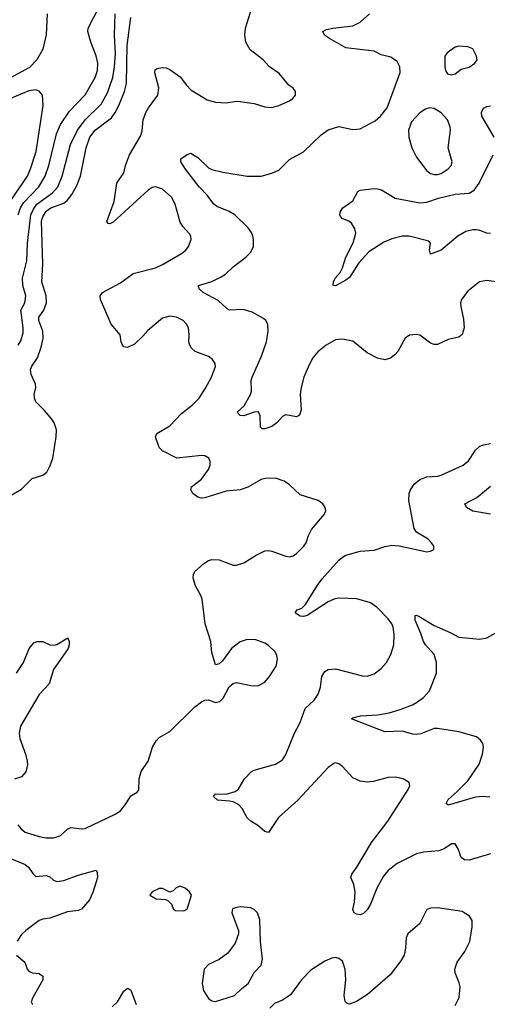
# Model space of a CAD drawing. Header units: inches. Extents: x 1649636 to 1815363, y 506543 to 641975.
# Tile 432 of 656: x 1733719 to 1736372, y 622491 to 628077. Entities that reach past the tile are written whole.
import ezdxf

# ---------------------------------------------------------------- set-up
doc = ezdxf.new("R2010")
doc.units = ezdxf.units.IN
doc.header["$MEASUREMENT"] = 0
doc.layers.add('B7632', color=7, linetype='Continuous')

msp = doc.modelspace()

# ---------------------------------------------------------------- linework, layer by layer
at = {"layer": 'B7632', "color": 5}
for points, elevation in [([(1733708, 623510), (1733726.5, 623486.5), (1733750, 623467.6), (1733830, 623442.4), (1733870, 623435.8), (1733910, 623436.5), (1733937.7, 623442.3), (1733951.3, 623448.7), (1733990, 623485.5), (1734010, 623494), (1734070, 623487.3), (1734090, 623489.2), (1734260.9, 623570), (1734290, 623588.4), (1734322.9, 623630), (1734350, 623674.8), (1734386, 623694), (1734394.2, 623705.8), (1734397.6, 623770), (1734407.8, 623812.2), (1734447, 623870), (1734473.3, 623950), (1734493.5, 623986.5), (1734510, 624005.5), (1734570, 624039.5), (1734710, 624176.4), (1734750, 624208), (1734770, 624217.3), (1734790, 624218.8), (1734830, 624204), (1734854, 624210), (1734872.9, 624227.1), (1734907, 624293), (1734930, 624311), (1734950, 624317.3), (1735030, 624299.1), (1735070, 624298), (1735110, 624319.1), (1735136.2, 624350), (1735174.5, 624410), (1735182, 624450), (1735178, 624470), (1735169.3, 624490), (1735130, 624527), (1735110, 624540.7), (1735059.7, 624559.7), (1735010, 624560.5), (1734970, 624547.6), (1734921.6, 624510), (1734870, 624439), (1734850, 624422), (1734830, 624418), (1734810, 624488), (1734803.8, 624550), (1734770.6, 624650), (1734753.6, 624790), (1734747.7, 624810), (1734715.4, 624870), (1734704.2, 624910), (1734705.1, 624930), (1734713.6, 624946.4), (1734762.7, 624990), (1734790, 625008.2), (1734810, 625014.9), (1734850, 625013), (1734930, 624983), (1734950, 624983), (1734990, 624994.9), (1735060.4, 625039.6), (1735110, 625063.8), (1735130, 625066), (1735150, 625061.6), (1735230, 625033.4), (1735250, 625030.6), (1735270, 625036.4), (1735290, 625048.7), (1735331.5, 625090), (1735344.2, 625110), (1735356.9, 625150), (1735375.3, 625184.7), (1735446.6, 625270), (1735455.1, 625290), (1735452.3, 625310), (1735439.3, 625330), (1735413.2, 625350), (1735310, 625382.4), (1735250, 625438), (1735219.7, 625459.7), (1735170, 625476.2), (1735113.4, 625473.4), (1735090, 625468), (1735014.3, 625425.7), (1734970.1, 625409.9), (1734890, 625402.5), (1734770, 625365.1), (1734750, 625363.5), (1734730, 625368.3), (1734700.7, 625390), (1734689.6, 625410), (1734693.8, 625426.2), (1734750, 625470.4), (1734790, 625525.5), (1734799.7, 625550), (1734800.5, 625570), (1734791.8, 625590), (1734770, 625602.4), (1734750, 625604.2), (1734610, 625589.6), (1734530, 625630.8), (1734510.8, 625650), (1734488.6, 625710), (1734496.3, 625730), (1734570, 625773.6), (1734637.4, 625842.6), (1734698.3, 625890), (1734736.9, 625930), (1734773.6, 625986.4), (1734806.9, 626050), (1734829.6, 626110), (1734827.3, 626127.3), (1734813.2, 626150), (1734790, 626166.6), (1734715.1, 626195.1), (1734693.3, 626213.3), (1734683.7, 626230), (1734679.5, 626250), (1734680.9, 626290), (1734676, 626330), (1734665.2, 626350), (1734646, 626370), (1734608.7, 626390), (1734570, 626394.4), (1734530, 626384.5), (1734445.9, 626314.1), (1734418.6, 626281.4), (1734370, 626237.2), (1734330, 626216.9), (1734310, 626222), (1734302.9, 626230), (1734295.1, 626250), (1734289.4, 626290), (1734238.4, 626350), (1734177, 626490), (1734175.1, 626510), (1734181, 626519), (1734189.3, 626530), (1734290, 626584.6), (1734362.7, 626637.3), (1734490, 626670.2), (1734533.6, 626690), (1734637, 626750), (1734661.6, 626770), (1734676.9, 626790), (1734692.3, 626830), (1734689.4, 626850), (1734682, 626862), (1734644.2, 626904.2), (1734628.9, 626928.9), (1734601.1, 627030), (1734580.5, 627070), (1734530, 627116), (1734490, 627129.7), (1734470, 627124.4), (1734447.6, 627110), (1734250, 626928.5), (1734230, 626919.7), (1734221.4, 626921.4), (1734212.5, 626932.5), (1734254.7, 627045.3), (1734269.9, 627150.1), (1734310.7, 627209.3), (1734318.7, 627250), (1734342.8, 627310), (1734404.4, 627415.6), (1734413.8, 627446.2), (1734420.4, 627510), (1734435.3, 627550), (1734450, 627578.2), (1734502.3, 627650), (1734508.6, 627690), (1734484.9, 627775.1), (1734487.7, 627792.3), (1734499.7, 627800.3), (1734530, 627806.4), (1734550, 627803.8), (1734570, 627794.9), (1734630, 627754), (1734665.5, 627705.5), (1734690, 627680.3), (1734783.2, 627623.2), (1734830, 627608.8), (1734890, 627605.7), (1734950, 627614.9), (1734970, 627613.4), (1735050, 627601.3), (1735110, 627583), (1735150, 627579.1), (1735189.5, 627590.5), (1735250, 627617.3), (1735269, 627630), (1735284, 627650), (1735284, 627670), (1735270, 627688.7), (1735245.4, 627705.4), (1735191.2, 627771.2), (1735136, 627810), (1735100.9, 627850), (1735026.3, 627906.3), (1735002.7, 627950), (1734996.1, 627990), (1735000.9, 628030), (1735038, 628150)], 680), ([(1733709.6, 626970), (1733724, 627010), (1733741.3, 627038.7), (1733827.3, 627130), (1733864.2, 627190), (1733885, 627250), (1733927, 627430), (1733950, 627483.2), (1734001, 627559), (1734090, 627650.2), (1734147.1, 627750), (1734159.5, 627790), (1734163, 627830), (1734152.8, 627872.8), (1734122, 627950), (1734106.4, 628010), (1734106.6, 628030), (1734170, 628150.3)], 760), ([(1733874.6, 628110), (1733868.8, 627991.2), (1733850.3, 627910), (1733817.1, 627850), (1733774.3, 627805.7), (1733462.8, 627637.2)], 760), ([(1733670, 625380.2), (1733730, 625413.4), (1733790, 625473.4), (1733850, 625492.4), (1733873.3, 625510), (1733892.2, 625547.8), (1733906.3, 625590), (1733926.3, 625710), (1733927.8, 625750), (1733914.7, 625790), (1733902, 625810), (1733860.4, 625860.4), (1733811.2, 625910), (1733804.4, 625924.4), (1733802, 625950), (1733810.9, 625990), (1733808.8, 626010), (1733783.7, 626063.7), (1733779.8, 626090), (1733787.8, 626112.2), (1733820.6, 626159.4), (1733841.3, 626218.7), (1733851.3, 626270), (1733851.2, 626310), (1733827.7, 626370), (1733827.9, 626390), (1733856.5, 626430), (1733871.3, 626470), (1733869.9, 626510), (1733845, 626590), (1733850.4, 626689.6), (1733843.4, 626936.6), (1733850, 626959.3), (1733870, 626990.1), (1733896.2, 627010), (1733970, 627036.6), (1733987.9, 627052.1), (1734013.9, 627086.1), (1734042.8, 627137.2), (1734063.1, 627190), (1734096.6, 627350), (1734116.1, 627410), (1734148, 627450), (1734239.9, 627520.1), (1734261.6, 627550), (1734281.9, 627590), (1734312.8, 627670), (1734325, 627715), (1734329.6, 627930.4), (1734350.5, 628090)], 720), ([(1733710.6, 626230), (1733725.5, 626254.5), (1733738.4, 626301.6), (1733739.6, 626330), (1733726.1, 626430), (1733748.2, 626471.8), (1733753.1, 626510), (1733737.4, 626570), (1733734.3, 626610), (1733759.9, 626710), (1733763.4, 626810), (1733781.5, 626970), (1733796.7, 627003.3), (1733816.9, 627030), (1733904.6, 627095.4), (1733934.9, 627130), (1733960.1, 627190), (1734007.3, 627370), (1734046.7, 627450), (1734090.5, 627509.5), (1734181.9, 627598.1), (1734217.2, 627662.8), (1734246.9, 627750), (1734257.3, 627810), (1734262.8, 627882.8), (1734256.6, 627990), (1734260.3, 628110)], 740), ([(1736450, 626586), (1736370, 626598.3), (1736327.3, 626590), (1736262.5, 626537.5), (1736226, 626490), (1736220.4, 626470), (1736221.3, 626450), (1736237.4, 626377.4), (1736241.5, 626330), (1736229, 626291), (1736210, 626276.9), (1736150, 626263), (1736090, 626233.6), (1736070, 626233.6), (1736050, 626242), (1735990, 626286.6), (1735968.1, 626291.9), (1735930, 626287), (1735905.5, 626270), (1735864.8, 626195.2), (1735850, 626177), (1735822.9, 626157.1), (1735790, 626148), (1735750, 626157.6), (1735690, 626187.3), (1735610, 626252.8), (1735550, 626265.1), (1735510, 626260.4), (1735458, 626230), (1735410, 626193.5), (1735381.9, 626158.1), (1735360.6, 626119.4), (1735331.1, 626050), (1735316.5, 625990), (1735311.3, 625950), (1735315.3, 625864.7), (1735305.7, 625834.3), (1735290, 625824.7), (1735230, 625835.6), (1735210, 625825.6), (1735177.6, 625790), (1735150.5, 625770), (1735110, 625755.6), (1735095.5, 625755.5), (1735085.3, 625765.3), (1735083, 625830), (1735073.2, 625853.2), (1735050, 625851.1), (1734990, 625829.8), (1734970, 625832.3), (1734952.3, 625850), (1734993.5, 625886.5), (1735028.5, 625950), (1735034.3, 625970), (1735033, 626030), (1735038.3, 626050), (1735091.5, 626168.5), (1735119.8, 626250), (1735128.8, 626310), (1735126.2, 626350), (1735116.4, 626370), (1735102.1, 626382.1), (1735037.5, 626417.5), (1734987.7, 626432.3), (1734910, 626429.7), (1734896.9, 626436.9), (1734844.2, 626484.2), (1734759.6, 626530), (1734738, 626550), (1734734, 626570), (1734810, 626592.4), (1734861.8, 626618.2), (1734886.5, 626633.5), (1734930, 626675.3), (1735002.4, 626730), (1735030, 626758), (1735045.4, 626790), (1735046.2, 626830), (1735042, 626850), (1735034.2, 626870), (1735016, 626896), (1734939.2, 626970), (1734907.1, 626990), (1734837.7, 627017.7), (1734820.2, 627030), (1734782.4, 627082.4), (1734738.1, 627130), (1734658.9, 627230), (1734632.7, 627270), (1734632.9, 627287.1), (1734670, 627313), (1734690, 627320.7), (1734730, 627294.9), (1734790, 627236.3), (1734810, 627228), (1734872.4, 627212.4), (1735010.4, 627190.4), (1735090, 627190.4), (1735150, 627206.7), (1735190, 627224.4), (1735250, 627283.8), (1735330, 627326.7), (1735430, 627423.2), (1735470, 627453.4), (1735530, 627471.8), (1735610, 627453.8), (1735650, 627458.9), (1735736.4, 627503.6), (1735766, 627530), (1735803.6, 627576.4), (1735877, 627777), (1735876.8, 627810), (1735860, 627840), (1735824.9, 627864.9), (1735770, 627878.9), (1735730, 627898), (1735570, 627918.3), (1735476, 627970), (1735449.3, 627990), (1735439, 628010), (1735458.9, 628021.1), (1735495.3, 628030), (1735610, 628042.4), (1735650, 628064), (1735703.6, 628110)], 660), ([(1733667.9, 627052.1), (1733763.2, 627190), (1733783.1, 627236.9), (1733813.2, 627330), (1733852.2, 627590), (1733848.7, 627648.7), (1733830, 627672.4), (1733810, 627679.3), (1733770, 627674.2), (1733590, 627597.2)], 780), ([(1736412.1, 627410), (1736340.7, 627530), (1736338.4, 627550), (1736350, 627575.5), (1736370, 627585.5), (1736390, 627588.2)], 640), ([(1736390, 626863.5), (1736370, 626865.3), (1736330, 626881.1), (1736310, 626884.2), (1736290, 626884.5), (1736250, 626875), (1736204.4, 626850), (1736110, 626769.8), (1736050, 626747), (1736043.5, 626770), (1736049.4, 626810), (1736040.9, 626820.9), (1735928.5, 626848.5), (1735890, 626848.5), (1735830, 626834.3), (1735785, 626815), (1735699.8, 626760.2), (1735643, 626697), (1735590, 626615.6), (1735570, 626599.7), (1735510, 626566.6), (1735498, 626570), (1735499.3, 626590), (1735509.6, 626610), (1735537.7, 626642.3), (1735551.1, 626668.9), (1735569.8, 626730), (1735611.6, 626811.6), (1735625.4, 626865.4), (1735620.9, 626890), (1735602, 626922), (1735590, 626933.2), (1735548.7, 626950), (1735540.1, 626960.1), (1735536, 626970), (1735539.5, 626990), (1735552.7, 627010), (1735609.4, 627050), (1735637.2, 627102.8), (1735650, 627110.4), (1735730, 627120.3), (1735750, 627118), (1735771.3, 627111.3), (1735850, 627064.6), (1735990, 627038.8), (1736030, 627042.4), (1736095.9, 627064.1), (1736190, 627087.2), (1736270, 627092.2), (1736298, 627110), (1736326.3, 627150), (1736406.4, 627310)], 640), ([(1736390, 623344.7), (1736270, 623309.7), (1736242, 623310), (1736223.3, 623323.3), (1736209.6, 623370), (1736190, 623400.7), (1736170, 623402.4), (1736127.3, 623372.7), (1736098, 623362), (1736010, 623354), (1735970, 623344.2), (1735860.3, 623290), (1735809, 623250), (1735782.7, 623217.3), (1735745.2, 623150), (1735710, 623059.3), (1735690, 623027.3), (1735670, 623007), (1735650, 622998.4), (1735630, 623002), (1735617.2, 623010), (1735609.6, 623029.7), (1735618.7, 623070), (1735622.2, 623130), (1735614.5, 623170), (1735598, 623210), (1735604.4, 623230), (1735631.7, 623268.3), (1735714.4, 623410), (1735807.2, 623530), (1735923.7, 623710), (1735932.3, 623730), (1735929, 623750), (1735895.3, 623770), (1735850, 623779.6), (1735810, 623778), (1735725.3, 623754.7), (1735690, 623751.3), (1735650, 623756.3), (1735610, 623776.9), (1735550, 623840.9), (1735530, 623856), (1735510, 623860.9), (1735502, 623858), (1735470, 623835.1), (1735296.5, 623650), (1735187, 623550), (1735130, 623466.6), (1735110, 623471.8), (1735070, 623506.3), (1735029.7, 623530), (1735010, 623549.7), (1734982, 623602), (1734962.4, 623622.4), (1734930, 623639.7), (1734910, 623644.4), (1734842, 623650), (1734819, 623670), (1734830, 623684.7), (1734890, 623682.4), (1734941.5, 623698.5), (1734959.5, 623710), (1734994.5, 623770), (1735033.2, 623810), (1735050, 623819.3), (1735170, 623852.6), (1735210, 623878), (1735230, 623908.4), (1735278, 624030), (1735310.8, 624090), (1735339.7, 624170), (1735390, 624216.5), (1735412.3, 624250), (1735425, 624290), (1735432.5, 624350), (1735450, 624379.1), (1735470, 624390.2), (1735510, 624394.2), (1735664.8, 624355.2), (1735690, 624352.7), (1735730, 624365.5), (1735770, 624397.1), (1735799.6, 624430), (1735824.1, 624475.9), (1735841, 624530), (1735843.8, 624590), (1735837.8, 624630), (1735829.7, 624650), (1735810, 624678), (1735750, 624739.7), (1735710, 624769.7), (1735631.2, 624791.2), (1735530, 624795.8), (1735507.8, 624792.2), (1735470, 624774.8), (1735350, 624697.6), (1735330, 624691.2), (1735310, 624693.3), (1735283.6, 624710), (1735284.7, 624715.3), (1735293.2, 624730), (1735320.5, 624739.5), (1735341.5, 624758.5), (1735408.3, 624870), (1735435.1, 624904.9), (1735530, 625010.3), (1735550, 625028.9), (1735570, 625039.6), (1735650, 625061.7), (1735730, 625067.2), (1735790, 625088.2), (1735830, 625095.2), (1735871.5, 625091.5), (1736030, 625058.8), (1736050, 625062), (1736068, 625072), (1736068.7, 625090), (1736055.3, 625110), (1736036, 625130), (1735970, 625169.5), (1735956.9, 625190), (1735926.2, 625350), (1735929.8, 625390), (1735936.4, 625410), (1735957.5, 625442.5), (1735990, 625467.8), (1736030, 625483.1), (1736090, 625487.2), (1736110, 625493.4), (1736236.2, 625550), (1736265.5, 625574.5), (1736305, 625635.1), (1736330, 625656.9), (1736350, 625666), (1736390, 625673.6)], 660), ([(1736390, 625271.2), (1736290, 625288.4), (1736254.7, 625310), (1736244.5, 625330), (1736313.6, 625366.4), (1736390, 625430.2)], 640), ([(1736386.5, 623666.5), (1736349.7, 623669.7), (1736305.6, 623665.6), (1736150, 623620.9), (1736139.3, 623630), (1736150, 623654), (1736201.8, 623698.2), (1736261, 623759), (1736326.4, 623853.6), (1736345.7, 623910), (1736349.8, 623950), (1736346.2, 623970), (1736334.2, 623990), (1736310, 624008.9), (1736210, 624036.8), (1736090, 624055.8), (1736070, 624055.8), (1735994.4, 624025.6), (1735970, 624021.4), (1735950, 624022.9), (1735890, 624040.3), (1735790, 624037.7), (1735602, 624110), (1735610, 624116), (1735652.7, 624127.3), (1735750, 624132.9), (1735815.6, 624144.4), (1735876.9, 624163.1), (1735947, 624190), (1735970, 624203.9), (1736010, 624232.2), (1736043.7, 624270), (1736083.5, 624370), (1736084, 624430), (1736070, 624475.8), (1736020.9, 624530), (1736009.9, 624549.9), (1735995.6, 624595.6), (1735962.4, 624670), (1735963.3, 624696.7), (1735970, 624699.3), (1735990, 624690.2), (1736070, 624640.2), (1736160.6, 624600.6), (1736210, 624573.4), (1736330, 624563.1), (1736370, 624570.5), (1736433.8, 624606.2)], 640), ([(1733701.7, 624370), (1733741.2, 624430), (1733773, 624510), (1733798.8, 624541.2), (1733818, 624550), (1733850, 624550.3), (1733890, 624530.5), (1733910, 624528), (1733930, 624533.4), (1733991.3, 624570), (1733999.1, 624550), (1733999.5, 624530), (1733993.1, 624510), (1733911.4, 624390), (1733885.3, 624310), (1733830, 624249.7), (1733724, 624070), (1733716.1, 624030), (1733719, 623999), (1733751.7, 623910), (1733761.7, 623870), (1733763.1, 623850), (1733753.7, 623810), (1733730, 623781.3), (1733690, 623768.3)], 680), ([(1733650, 623325.4), (1733750, 623284.2), (1733768.9, 623270), (1733792.7, 623232.7), (1733810, 623216.4), (1733870, 623221.1), (1733890, 623213.7), (1733910, 623195.6), (1733930, 623187.5), (1733970, 623193.7), (1734050, 623224), (1734152.7, 623252.7), (1734159.3, 623239.3), (1734159.5, 623210), (1734134.7, 623125.3), (1734115.5, 623084.5), (1734070, 623031.8), (1734050, 623022.5), (1733990, 623016.3), (1733890, 622980.3), (1733850, 622974.4), (1733830, 622966.6), (1733754.3, 622910), (1733730, 622886.6), (1733704.2, 622850)], 660), ([(1736190, 622484), (1736213, 622530), (1736218.4, 622590), (1736213.4, 622613.4), (1736190, 622668.7), (1736187.6, 622690), (1736200.7, 622730), (1736244.5, 622790), (1736272.7, 622847.3), (1736287, 622930), (1736286.3, 622966.3), (1736272, 622992), (1736230, 623017), (1736090, 623038.7), (1736050, 623037), (1736030, 623029), (1735990.3, 622949.7), (1735922, 622890), (1735912.5, 622867.5), (1735908.5, 622810), (1735900.3, 622770), (1735882, 622738), (1735821.1, 622658.9), (1735692.4, 622547.6), (1735630, 622506.3), (1735590, 622491.8), (1735576.2, 622496.2), (1735566.5, 622506.5), (1735560.5, 622540.5), (1735569.7, 622630), (1735566, 622690), (1735550, 622735.1), (1735530, 622751.8), (1735510, 622756.9), (1735490, 622753), (1735450, 622735.4), (1735370, 622685.1), (1735317.6, 622630), (1735255, 622545), (1735210, 622514), (1735164.9, 622495.1), (1735138, 622470)], 680), ([(1733701.7, 622770), (1733747.4, 622730), (1733761.3, 622690), (1733770, 622679.3), (1733790, 622670.4), (1733830, 622665.5), (1733850.4, 622650), (1733850.3, 622630), (1733792.7, 622530), (1733784.9, 622504.9), (1733791, 622490)], 660), ([(1734244.2, 622475.8), (1734274.2, 622505.8), (1734310, 622564.9), (1734330, 622582), (1734338.8, 622578.8), (1734350, 622571), (1734379.5, 622490)], 660)]:
    msp.add_lwpolyline(points, dxfattribs=dict(at, elevation=elevation))
for points, elevation in [([(1736210, 627927), (1736190, 627920.9), (1736144, 627890), (1736130.5, 627869.5), (1736130.5, 627810), (1736135.5, 627790), (1736147.3, 627770), (1736170, 627763.8), (1736190, 627770.5), (1736224.2, 627795.8), (1736270, 627808.4), (1736300.9, 627830), (1736314.5, 627850), (1736311.8, 627870), (1736290, 627912.3), (1736262.5, 627922.5)], 660), ([(1736042.8, 627577.2), (1736020.7, 627570), (1735990, 627549.6), (1735941.8, 627498.2), (1735924.2, 627450), (1735927.4, 627410), (1735944.6, 627350), (1735970, 627297.3), (1736030, 627219.1), (1736050, 627204.9), (1736070, 627199.5), (1736090, 627198.7), (1736110, 627205.3), (1736150, 627230.5), (1736167.3, 627250), (1736173.3, 627270), (1736149.7, 627350), (1736163.1, 627450), (1736162, 627470), (1736145.7, 627510), (1736110, 627548.2), (1736070, 627574.3)], 660), ([(1734630, 623161.2), (1734607.3, 623152.7), (1734590, 623135.3), (1734570, 623128), (1734530, 623148.7), (1734510, 623148.7), (1734471.3, 623130), (1734458, 623110), (1734494, 623090), (1734545.4, 623085.4), (1734559.8, 623079.8), (1734579.8, 623059.8), (1734592, 623030), (1734603.5, 623023.5), (1734650, 623021), (1734668.9, 623031.1), (1734694, 623110), (1734682, 623130), (1734658, 623150)], 680), ([(1734970, 623044), (1734940.7, 623039.3), (1734927.3, 623032.7), (1734922, 623010), (1734960.5, 622910), (1734960.5, 622890), (1734942.5, 622837.5), (1734899.7, 622780.3), (1734850, 622744.5), (1734790, 622717.2), (1734766, 622690), (1734754.8, 622610), (1734762.8, 622570), (1734790, 622524.7), (1734810, 622511), (1734830, 622506.8), (1734938.4, 622541.6), (1734978.6, 622581.4), (1735015.3, 622610), (1735049.1, 622670.9), (1735090, 622714), (1735097.2, 622750), (1735084.8, 622844.8), (1735081.2, 622970), (1735068.7, 623010), (1735050, 623028.7), (1735030, 623039)], 680)]:
    msp.add_lwpolyline(points, close=True, dxfattribs=dict(at, elevation=elevation))

doc.saveas('drawing.dxf')
